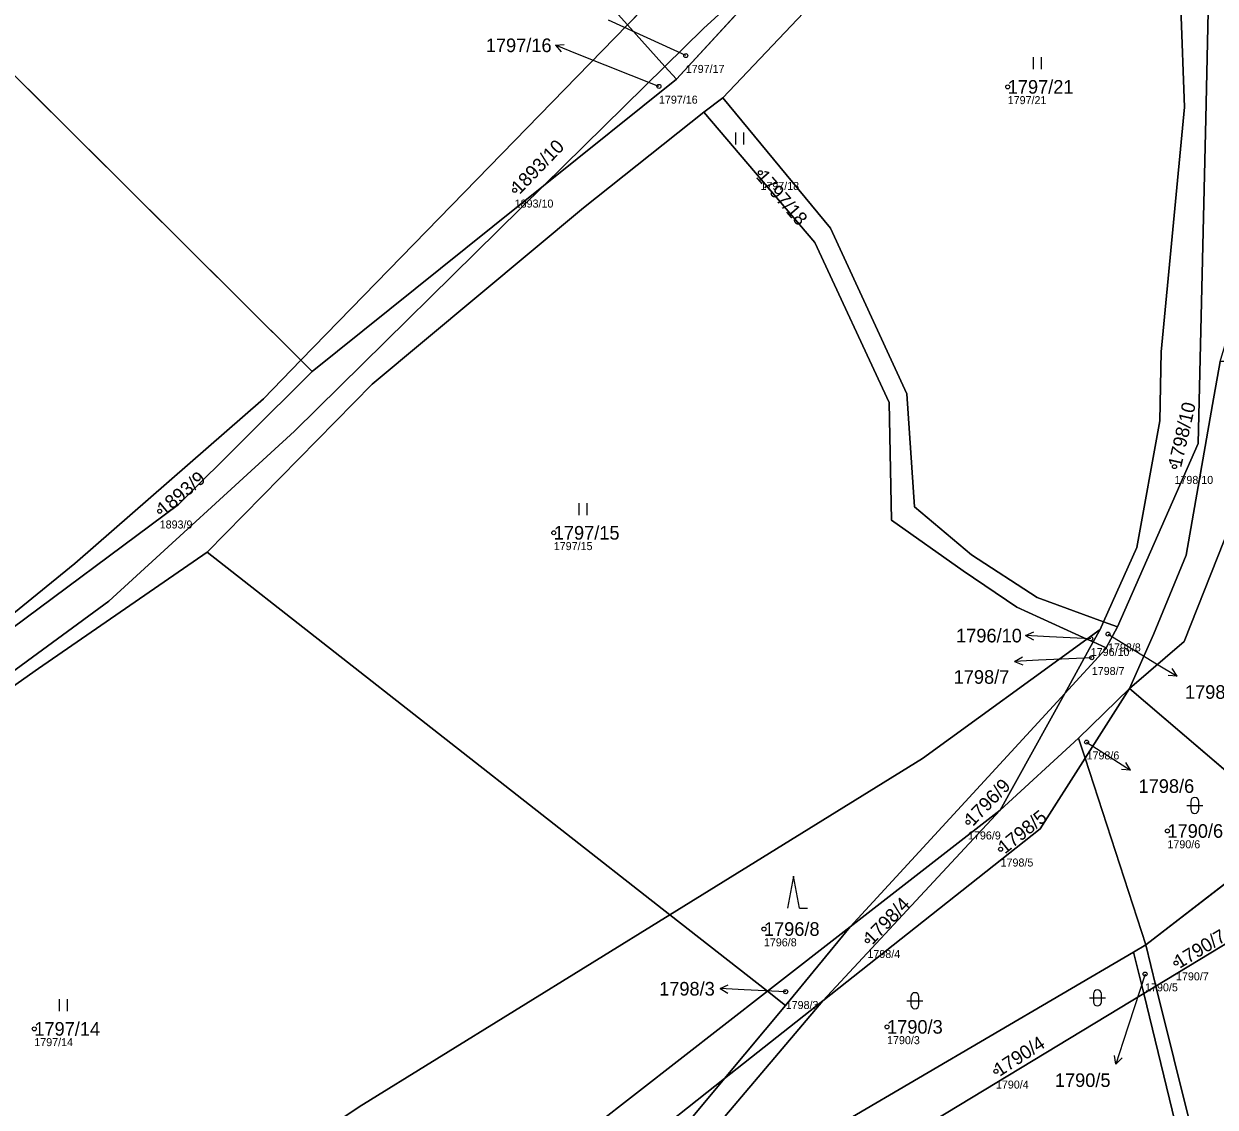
# Model space of a CAD drawing. Extents: x -762274 to -759271, y -1061928 to -1059060.
# Drawn here: x -761021.1 to -760872.3, y -1060801.1 to -1060665.7 of the extents above; entities that cross this region are included whole.
import ezdxf

# ---------------------------------------------------------------- set-up
doc = ezdxf.new("R2010")
doc.units = 0
for name, color, linetype in [('Definiční body', 7, 'Continuous'), ('Hranice parcel', 7, 'Continuous'), ('Parcelní čísla', 7, 'Continuous'), ('Polygon parcely', 7, 'Continuous'), ('Pop  PČ popisy', 7, 'Continuous'), ('Značky kultur', 7, 'Continuous')]:
    doc.layers.add(name, color=color, linetype=linetype)

msp = doc.modelspace()

# ---------------------------------------------------------------- linework, layer by layer
at = {"layer": 'Definiční body'}
for centre in [(-760938.46, -1060669.69), (-760941.81, -1060673.53), (-760898.25, -1060673.59), (-760929.14, -1060684.31), (-760959.83, -1060686.51), (-760877.42, -1060721.03), (-761004.17, -1060726.6), (-760954.95, -1060729.3), (-760887.88, -1060742.53), (-760885.72, -1060741.96), (-760887.75, -1060744.9), (-760888.4, -1060755.45), (-760903.21, -1060765.45), (-760878.3, -1060766.55), (-760899.14, -1060768.83), (-760928.7, -1060778.8), (-760915.77, -1060780.26), (-760877.23, -1060783.05), (-760881.09, -1060784.42), (-760925.98, -1060786.63), (-761019.83, -1060791.27), (-760913.32, -1060791.02), (-760899.72, -1060796.57)]:
    msp.add_circle(centre, 0.25, dxfattribs=at)
at = {"layer": 'Hranice parcel'}
for p, q in [((-760986.53, -1060707.75), (-761055.77, -1060638.88)), ((-760939.63, -1060672.64), (-760926.73, -1060658.56)), ((-760945.75, -1060665.84), (-760941.38, -1060661.35)), ((-760986.53, -1060707.75), (-760945.75, -1060665.84)), ((-760941.07, -1060671.04), (-760945.75, -1060665.84)), ((-760941.07, -1060671.04), (-760956.23, -1060685.96)), ((-760939.63, -1060672.64), (-760941.07, -1060671.04)), ((-760956.23, -1060685.96), (-760939.63, -1060672.64)), ((-760933.83, -1060674.97), (-760936.2, -1060676.76)), ((-760956.23, -1060685.96), (-760985.12, -1060709.16)), ((-760985.12, -1060709.16), (-760986.53, -1060707.75)), ((-760940.46, -1060777.01), (-760998.26, -1060731.71)), ((-760886.7, -1060741.37), (-760886.27, -1060740.42)), ((-760884.52, -1060741.06), (-760886.27, -1060740.42)), ((-760886.7, -1060741.37), (-760888.36, -1060742.58)), ((-760887.57, -1060742.94), (-760886.7, -1060741.37)), ((-760885.94, -1060743.68), (-760884.52, -1060741.06)), ((-760891.12, -1060749.36), (-760887.57, -1060742.94)), ((-760887.57, -1060742.94), (-760888.36, -1060742.58)), ((-760885.94, -1060743.68), (-760887.57, -1060742.94)), ((-760917.91, -1060778.53), (-760891.12, -1060749.36)), ((-760899.19, -1060763.96), (-760891.12, -1060749.36)), ((-760883.05, -1060748.77), (-760889.4, -1060754.97)), ((-760883.05, -1060748.77), (-760888.59, -1060757.47)), ((-760883.05, -1060748.77), (-760862.2, -1060766.59)), ((-760889.4, -1060754.97), (-760899.19, -1060763.96)), ((-760888.59, -1060757.47), (-760889.4, -1060754.97)), ((-760881, -1060780.79), (-760888.59, -1060757.47)), ((-760921.36, -1060787.78), (-760899.19, -1060763.96)), ((-760917.91, -1060778.53), (-760899.19, -1060763.96)), ((-760881, -1060780.79), (-760863.96, -1060767.6)), ((-760928.26, -1060786.58), (-760940.46, -1060777.01)), ((-760928.26, -1060786.58), (-760917.91, -1060778.53)), ((-760926.01, -1060788.34), (-760917.91, -1060778.53)), ((-760867.58, -1060778.55), (-760879.73, -1060785.92)), ((-760882.53, -1060781.69), (-760881, -1060780.79)), ((-760879.73, -1060785.92), (-760881, -1060780.79)), ((-760881.27, -1060786.85), (-760882.53, -1060781.69)), ((-760926.01, -1060788.34), (-760928.26, -1060786.58)), ((-760879.73, -1060785.92), (-760881.27, -1060786.85)), ((-760952.26, -1060824.3), (-760921.36, -1060787.78)), ((-760921.36, -1060787.78), (-760933.63, -1060797.49)), ((-760933.63, -1060797.49), (-760926.01, -1060788.34)), ((-760948.75, -1060815.63), (-760933.63, -1060797.49))]:
    msp.add_line(p, q, dxfattribs=at)
for points in [[(-760945.75, -1060665.84), (-760984.82, -1060622.43), (-761003.51, -1060600.43), (-760994.65, -1060591.92)], [(-760933.83, -1060674.97), (-760921.43, -1060661.84), (-760891.41, -1060629.81)], [(-760884.52, -1060741.06), (-760874.45, -1060718.14), (-760873.5, -1060677.56), (-760872.55, -1060633.74)], [(-760886.27, -1060740.42), (-760882.11, -1060731.15), (-760879.27, -1060715.32), (-760879.07, -1060706.68), (-760876.16, -1060676.13), (-760877.55, -1060638.87), (-760877.56, -1060638.03)], [(-760927.25, -1060658.04), (-760936.25, -1060666.3), (-760941.07, -1060671.04)], [(-760886.27, -1060740.42), (-760894.58, -1060737.38), (-760902.76, -1060732.06), (-760909.91, -1060726.05), (-760910.86, -1060711.95), (-760920.39, -1060691.26), (-760933.83, -1060674.97)], [(-760936.2, -1060676.76), (-760951.25, -1060688.71), (-760977.63, -1060710.74), (-760998.26, -1060731.71)], [(-760888.36, -1060742.58), (-760897.1, -1060738.59), (-760903.82, -1060734.04), (-760912.75, -1060727.73), (-760913.07, -1060713.03), (-760922.34, -1060693.05), (-760936.2, -1060676.76)], [(-760956.23, -1060685.96), (-760987.34, -1060716.59), (-761010.54, -1060737.84), (-761044.51, -1060762.75), (-761072.32, -1060782.49)], [(-761047.09, -1060759.39), (-761014.77, -1060733.14), (-760991.21, -1060712.56), (-760986.53, -1060707.75)], [(-760871.71, -1060707.91), (-760872.68, -1060713.28), (-760875.98, -1060732.08), (-760880.05, -1060742), (-760883.05, -1060748.77)], [(-760883.05, -1060748.77), (-760876.22, -1060742.86), (-760866.2, -1060717.66), (-760866.08, -1060707.92)], [(-760985.12, -1060709.16), (-761001.82, -1060725.75), (-761047.09, -1060759.39)], [(-760998.26, -1060731.71), (-761019.31, -1060746.24), (-761068.71, -1060781.12)], [(-760888.36, -1060742.58), (-760908.89, -1060757.49), (-760940.46, -1060777.01)], [(-760891.12, -1060749.36), (-760886.01, -1060743.8), (-760885.94, -1060743.68)], [(-760888.59, -1060757.47), (-760894.2, -1060766.3), (-760921.36, -1060787.78)], [(-760940.46, -1060777.01), (-760979.27, -1060801), (-761067.91, -1060860.48)], [(-760952.26, -1060824.3), (-760927.29, -1060807.93), (-760882.53, -1060781.69)], [(-760965.88, -1060828.86), (-760950.08, -1060803.55), (-760928.26, -1060786.58)], [(-760881.27, -1060786.85), (-760910.49, -1060804.57), (-760952.26, -1060824.3)], [(-760856.88, -1060893.23), (-760907.75, -1060939.34), (-760908.54, -1060938.21), (-760858.78, -1060892.29), (-760864.89, -1060854.21), (-760881.27, -1060786.85)], [(-760856.88, -1060893.23), (-760864.01, -1060849.18), (-760879.73, -1060785.92)], [(-760933.63, -1060797.49), (-760945.06, -1060806.53), (-760948.75, -1060815.63)]]:
    msp.add_lwpolyline(points, dxfattribs=at)
at = {"layer": 'Polygon parcely'}
for points in [[(-760945.75, -1060665.84), (-760984.82, -1060622.43), (-761003.51, -1060600.43), (-760994.65, -1060591.92), (-761003.66, -1060583.32), (-761015.8, -1060595.74), (-761055.77, -1060638.88), (-760986.53, -1060707.75)], [(-760982.97, -1060602.84), (-760994.65, -1060591.92), (-761003.51, -1060600.43), (-760984.82, -1060622.43), (-760945.75, -1060665.84), (-760941.38, -1060661.35), (-760960.86, -1060643.92), (-760974.03, -1060617.27), (-760975.96, -1060610.22)], [(-760871.71, -1060707.91), (-760869.53, -1060700.67), (-760870.64, -1060675.46), (-760870.24, -1060638.65), (-760870.57, -1060594.92), (-760871.81, -1060597.39), (-760872.55, -1060633.74), (-760873.5, -1060677.56), (-760874.45, -1060718.14), (-760884.52, -1060741.06), (-760885.94, -1060743.68), (-760886.01, -1060743.8), (-760891.12, -1060749.36), (-760899.19, -1060763.96), (-760889.4, -1060754.97), (-760883.05, -1060748.77), (-760880.05, -1060742), (-760875.98, -1060732.08), (-760872.68, -1060713.28)], [(-761010.54, -1060737.84), (-761044.51, -1060762.75), (-761072.32, -1060782.49), (-761068.71, -1060781.12), (-761019.31, -1060746.24), (-760998.26, -1060731.71), (-760977.63, -1060710.74), (-760951.25, -1060688.71), (-760936.2, -1060676.76), (-760933.83, -1060674.97), (-760921.43, -1060661.84), (-760891.41, -1060629.81), (-760884.45, -1060617.18), (-760890.91, -1060624.68), (-760920.97, -1060652.28), (-760926.73, -1060658.56), (-760939.63, -1060672.64), (-760956.23, -1060685.96), (-760987.34, -1060716.59)], [(-760882.11, -1060731.15), (-760879.27, -1060715.32), (-760879.07, -1060706.68), (-760876.16, -1060676.13), (-760877.55, -1060638.87), (-760877.56, -1060638.03), (-760879.89, -1060640.02), (-760891.41, -1060629.81), (-760921.43, -1060661.84), (-760933.83, -1060674.97), (-760920.39, -1060691.26), (-760910.86, -1060711.95), (-760909.91, -1060726.05), (-760902.76, -1060732.06), (-760894.58, -1060737.38), (-760886.27, -1060740.42)], [(-760874.45, -1060718.14), (-760873.5, -1060677.56), (-760872.55, -1060633.74), (-760877.56, -1060638.03), (-760877.55, -1060638.87), (-760876.16, -1060676.13), (-760879.07, -1060706.68), (-760879.27, -1060715.32), (-760882.11, -1060731.15), (-760886.27, -1060740.42), (-760884.52, -1060741.06)], [(-761089.23, -1060676.77), (-761131.38, -1060730.87), (-761150.58, -1060751.74), (-761172.46, -1060775.52), (-761197.07, -1060796.9), (-761207.35, -1060806.93), (-761168.87, -1060833.39), (-761132.66, -1060812.15), (-761100.92, -1060794.93), (-761047.09, -1060759.39), (-761014.77, -1060733.14), (-760991.21, -1060712.56), (-760986.53, -1060707.75), (-761055.77, -1060638.88)], [(-760927.25, -1060658.04), (-760932.2, -1060653.16), (-760941.38, -1060661.35), (-760945.75, -1060665.84), (-760941.07, -1060671.04), (-760936.25, -1060666.3)], [(-760936.25, -1060666.3), (-760941.07, -1060671.04), (-760939.63, -1060672.64), (-760926.73, -1060658.56), (-760927.25, -1060658.04)], [(-760941.07, -1060671.04), (-760945.75, -1060665.84), (-760986.53, -1060707.75), (-760985.12, -1060709.16), (-760956.23, -1060685.96)], [(-760939.63, -1060672.64), (-760941.07, -1060671.04), (-760956.23, -1060685.96)], [(-760886.27, -1060740.42), (-760894.58, -1060737.38), (-760902.76, -1060732.06), (-760909.91, -1060726.05), (-760910.86, -1060711.95), (-760920.39, -1060691.26), (-760933.83, -1060674.97), (-760936.2, -1060676.76), (-760922.34, -1060693.05), (-760913.07, -1060713.03), (-760912.75, -1060727.73), (-760903.82, -1060734.04), (-760897.1, -1060738.59), (-760888.36, -1060742.58), (-760886.7, -1060741.37)], [(-760912.75, -1060727.73), (-760913.07, -1060713.03), (-760922.34, -1060693.05), (-760936.2, -1060676.76), (-760951.25, -1060688.71), (-760977.63, -1060710.74), (-760998.26, -1060731.71), (-760940.46, -1060777.01), (-760908.89, -1060757.49), (-760888.36, -1060742.58), (-760897.1, -1060738.59), (-760903.82, -1060734.04)], [(-761132.79, -1060819.05), (-761165.27, -1060835.87), (-761205.15, -1060857.25), (-761212.81, -1060861.91), (-761211.5, -1060867.36), (-761207.78, -1060865.29), (-761204.41, -1060863.47), (-761196.4, -1060859.25), (-761194.75, -1060858.03), (-761129.39, -1060817.83), (-761096.77, -1060799.85), (-761072.32, -1060782.49), (-761044.51, -1060762.75), (-761010.54, -1060737.84), (-760987.34, -1060716.59), (-760956.23, -1060685.96), (-760985.12, -1060709.16), (-761001.82, -1060725.75), (-761047.09, -1060759.39)], [(-760848.66, -1060758.87), (-760835.58, -1060728.34), (-760837.26, -1060710.73), (-760845.51, -1060704.28), (-760850.06, -1060703.47), (-760859.62, -1060707.92), (-760866.08, -1060707.92), (-760866.2, -1060717.66), (-760876.22, -1060742.86), (-760883.05, -1060748.77), (-760862.2, -1060766.59)], [(-760985.12, -1060709.16), (-760986.53, -1060707.75), (-760991.21, -1060712.56), (-761014.77, -1060733.14), (-761047.09, -1060759.39), (-761001.82, -1060725.75)], [(-760872.68, -1060713.28), (-760875.98, -1060732.08), (-760880.05, -1060742), (-760883.05, -1060748.77), (-760876.22, -1060742.86), (-760866.2, -1060717.66), (-760866.08, -1060707.92), (-760871.71, -1060707.91)], [(-760940.46, -1060777.01), (-760998.26, -1060731.71), (-761019.31, -1060746.24), (-761068.71, -1060781.12), (-761067.91, -1060860.48), (-760979.27, -1060801)], [(-760885.94, -1060743.68), (-760884.52, -1060741.06), (-760886.27, -1060740.42), (-760886.7, -1060741.37), (-760887.57, -1060742.94)], [(-760886.7, -1060741.37), (-760888.36, -1060742.58), (-760887.57, -1060742.94)], [(-760891.12, -1060749.36), (-760887.57, -1060742.94), (-760888.36, -1060742.58), (-760908.89, -1060757.49), (-760940.46, -1060777.01), (-760928.26, -1060786.58), (-760917.91, -1060778.53)], [(-760886.01, -1060743.8), (-760885.94, -1060743.68), (-760887.57, -1060742.94), (-760891.12, -1060749.36)], [(-760917.91, -1060778.53), (-760899.19, -1060763.96), (-760891.12, -1060749.36)], [(-760883.05, -1060748.77), (-760889.4, -1060754.97), (-760888.59, -1060757.47)], [(-760883.05, -1060748.77), (-760888.59, -1060757.47), (-760881, -1060780.79), (-760863.96, -1060767.6), (-760862.2, -1060766.59)], [(-760888.59, -1060757.47), (-760889.4, -1060754.97), (-760899.19, -1060763.96), (-760921.36, -1060787.78), (-760894.2, -1060766.3)], [(-760927.29, -1060807.93), (-760882.53, -1060781.69), (-760881, -1060780.79), (-760888.59, -1060757.47), (-760894.2, -1060766.3), (-760921.36, -1060787.78), (-760952.26, -1060824.3)], [(-760921.36, -1060787.78), (-760899.19, -1060763.96), (-760917.91, -1060778.53), (-760926.01, -1060788.34), (-760933.63, -1060797.49)], [(-760862.06, -1060773.73), (-760863.96, -1060767.6), (-760881, -1060780.79), (-760879.73, -1060785.92), (-760867.58, -1060778.55)], [(-760979.27, -1060801), (-761067.91, -1060860.48), (-761067.76, -1060874.87), (-761070.55, -1060880.49), (-761065.03, -1060879.35), (-761054.68, -1060874.04), (-761054.39, -1060873.88), (-761018.18, -1060853.45), (-761005.24, -1060848.61), (-760993.33, -1060844.12), (-760977.26, -1060835.18), (-760965.88, -1060828.86), (-760950.08, -1060803.55), (-760928.26, -1060786.58), (-760940.46, -1060777.01)], [(-760926.01, -1060788.34), (-760917.91, -1060778.53), (-760928.26, -1060786.58)], [(-760836.24, -1060879.43), (-760843.59, -1060843.6), (-760845.8, -1060844.49), (-760855.14, -1060810.32), (-760867.58, -1060778.55), (-760879.73, -1060785.92), (-760864.01, -1060849.18), (-760856.88, -1060893.23), (-760849.52, -1060943.14), (-760845.33, -1060969.83), (-760838.91, -1060997.02), (-760817.31, -1061080.91), (-760813.48, -1061096.8), (-760805.24, -1061165.01), (-760798.88, -1061223.44), (-760776.32, -1061204.9), (-760776.51, -1061203.21), (-760781.06, -1061162.14), (-760786.97, -1061108.78), (-760788.73, -1061097.51), (-760816.13, -1060983.09), (-760823.29, -1060954.35)], [(-760879.73, -1060785.92), (-760881, -1060780.79), (-760882.53, -1060781.69), (-760881.27, -1060786.85)], [(-760881.27, -1060786.85), (-760882.53, -1060781.69), (-760927.29, -1060807.93), (-760952.26, -1060824.3), (-760910.49, -1060804.57)], [(-760948.75, -1060815.63), (-760945.06, -1060806.53), (-760933.63, -1060797.49), (-760926.01, -1060788.34), (-760928.26, -1060786.58), (-760950.08, -1060803.55), (-760965.88, -1060828.86), (-760957.41, -1060826.03)], [(-760856.88, -1060893.23), (-760864.01, -1060849.18), (-760879.73, -1060785.92), (-760881.27, -1060786.85), (-760864.89, -1060854.21), (-760858.78, -1060892.29), (-760908.54, -1060938.21), (-760907.75, -1060939.34)], [(-760948.75, -1060815.63), (-760952.26, -1060824.3), (-760921.36, -1060787.78), (-760933.63, -1060797.49)], [(-760933.63, -1060797.49), (-760945.06, -1060806.53), (-760948.75, -1060815.63)]]:
    msp.add_lwpolyline(points, close=True, dxfattribs=at)
msp.add_lwpolyline([(-760817.31, -1061080.91), (-760838.91, -1060997.02), (-760845.33, -1060969.83), (-760849.52, -1060943.14), (-760856.88, -1060893.23), (-760907.75, -1060939.34), (-760908.54, -1060938.21), (-760858.78, -1060892.29), (-760864.89, -1060854.21), (-760881.27, -1060786.85), (-760910.49, -1060804.57), (-760952.26, -1060824.3), (-760949.23, -1060842.9), (-760946.67, -1060864.08), (-760945.54, -1060870.22), (-760936.38, -1060910.34), (-760933.42, -1060923.84), (-760929.11, -1060942.55), (-760921.61, -1060976.18), (-760904.15, -1061056.84)], dxfattribs=at)
at = {"layer": 'Pop  PČ popisy'}
for p, q in [((-760938.46, -1060669.69), (-760948.12, -1060665.26)), ((-760954.75, -1060668.38), (-760953.64, -1060668.29)), ((-760951.97, -1060669.5), (-760954.75, -1060668.38)), ((-760954.75, -1060668.38), (-760954.01, -1060669.22)), ((-760941.81, -1060673.53), (-760951.97, -1060669.5)), ((-760896.02, -1060742.12), (-760894.99, -1060741.68)), ((-760893.02, -1060742.28), (-760896.02, -1060742.12)), ((-760896.02, -1060742.12), (-760895.04, -1060742.68)), ((-760887.88, -1060742.53), (-760893.02, -1060742.28)), ((-760885.72, -1060741.96), (-760879.67, -1060745.65)), ((-760897.39, -1060745.36), (-760896.41, -1060744.8)), ((-760894.39, -1060745.2), (-760897.39, -1060745.36)), ((-760897.39, -1060745.36), (-760896.36, -1060745.8)), ((-760887.75, -1060744.9), (-760894.39, -1060745.2)), ((-760879.67, -1060745.65), (-760877.1, -1060747.2)), ((-760877.1, -1060747.2), (-760877.7, -1060746.25)), ((-760877.1, -1060747.2), (-760878.21, -1060747.11)), ((-760888.4, -1060755.45), (-760885.44, -1060757.34)), ((-760885.44, -1060757.34), (-760882.92, -1060758.97)), ((-760882.92, -1060758.97), (-760883.49, -1060758.01)), ((-760882.92, -1060758.97), (-760884.04, -1060758.85)), ((-760881.09, -1060784.42), (-760883.82, -1060792.85)), ((-760934.18, -1060786.24), (-760933.15, -1060785.79)), ((-760931.18, -1060786.4), (-760934.18, -1060786.24)), ((-760934.18, -1060786.24), (-760933.2, -1060786.79)), ((-760925.98, -1060786.63), (-760931.18, -1060786.4)), ((-760883.82, -1060792.85), (-760884.75, -1060795.7)), ((-760884.75, -1060795.7), (-760884.91, -1060794.6)), ((-760884.75, -1060795.7), (-760883.96, -1060794.91))]:
    msp.add_line(p, q, dxfattribs=at)
at = {"layer": 'Značky kultur'}
for p, q in [((-760895.04, -1060671.39), (-760895.04, -1060669.89)), ((-760894.04, -1060671.39), (-760894.04, -1060669.89)), ((-760932.21, -1060680.78), (-760932.21, -1060679.28)), ((-760931.21, -1060680.78), (-760931.21, -1060679.28)), ((-760951.76, -1060727.1), (-760951.76, -1060725.6)), ((-760950.76, -1060727.1), (-760950.76, -1060725.6)), ((-760875.38, -1060762.85), (-760875.38, -1060763.85)), ((-760874.38, -1060763.85), (-760874.38, -1060762.85)), ((-760875.88, -1060763.35), (-760873.88, -1060763.35)), ((-760924.99, -1060772.19), (-760925.74, -1060776.19)), ((-760924.24, -1060776.19), (-760924.99, -1060772.19)), ((-760924.24, -1060776.19), (-760923.24, -1060776.19)), ((-760887.55, -1060786.91), (-760887.55, -1060787.91)), ((-760886.55, -1060787.91), (-760886.55, -1060786.91)), ((-761016.68, -1060789.07), (-761016.68, -1060787.57)), ((-761015.68, -1060789.07), (-761015.68, -1060787.57)), ((-760910.85, -1060787.75), (-760908.85, -1060787.75)), ((-760910.35, -1060787.25), (-760910.35, -1060788.25)), ((-760909.35, -1060788.25), (-760909.35, -1060787.25)), ((-760888.05, -1060787.41), (-760886.05, -1060787.41))]:
    msp.add_line(p, q, dxfattribs=at)
for centre, start, end in [((-760874.88, -1060762.85), 0, 180), ((-760874.88, -1060763.85), 180, 359.9879), ((-760909.85, -1060787.25), 0, 180), ((-760887.05, -1060786.91), 0, 180), ((-760909.85, -1060788.25), 180, 359.9879), ((-760887.05, -1060787.91), 180, 359.9879)]:
    msp.add_arc(centre, 0.5, start, end, dxfattribs=at)

# ---------------------------------------------------------------- texts
at = {"layer": 'Definiční body'}
for s, p in [('1797/17', (-760938.46, -1060671.85)), ('1797/16', (-760941.81, -1060675.69)), ('1797/21', (-760898.25, -1060675.75)), ('1797/18', (-760929.14, -1060686.47)), ('1893/10', (-760959.83, -1060688.67)), ('1798/10', (-760877.42, -1060723.19)), ('1893/9', (-761004.17, -1060728.76)), ('1797/15', (-760954.95, -1060731.46)), ('1796/10', (-760887.88, -1060744.69)), ('1798/8', (-760885.72, -1060744.12)), ('1798/7', (-760887.75, -1060747.06)), ('1798/6', (-760888.4, -1060757.61)), ('1796/9', (-760903.21, -1060767.61)), ('1790/6', (-760878.3, -1060768.71)), ('1798/5', (-760899.14, -1060770.99)), ('1796/8', (-760928.7, -1060780.96)), ('1798/4', (-760915.77, -1060782.42)), ('1790/5', (-760881.09, -1060786.58)), ('1790/7', (-760877.23, -1060785.21)), ('1798/3', (-760925.98, -1060788.79)), ('1797/14', (-761019.83, -1060793.43)), ('1790/3', (-760913.32, -1060793.18)), ('1790/4', (-760899.72, -1060798.73))]:
    msp.add_text(s, height=1, dxfattribs=at).set_placement(p)
at = {"layer": 'Parcelní čísla'}
for s, p in [('1797/16', (-760963.44, -1060669.25)), ('1797/21', (-760898.25, -1060674.44)), ('1797/15', (-760954.95, -1060730.15)), ('1796/10', (-760904.7, -1060742.99)), ('1798/7', (-760905, -1060748.16)), ('1798/8', (-760876.11, -1060750.04)), ('1798/6', (-760881.91, -1060761.79)), ('1790/6', (-760878.3, -1060767.4)), ('1796/8', (-760928.7, -1060779.65)), ('1798/3', (-760941.79, -1060787.11)), ('1790/3', (-760913.32, -1060791.87)), ('1797/14', (-761019.83, -1060792.12)), ('1790/5', (-760892.36, -1060798.53))]:
    msp.add_text(s, height=1.7, dxfattribs=at).set_placement(p)
for s, rotation, p in [('1893/10', 46, (-760959.22, -1060687.1)), ('1797/18', 311, (-760929.78, -1060684.87)), ('1798/10', 77, (-760876.59, -1060721.22)), ('1893/9', 40, (-761003.62, -1060727.25)), ('1796/9', 46, (-760902.6, -1060766.04)), ('1798/5', 39, (-760898.6, -1060769.49)), ('1798/4', 46, (-760915.16, -1060780.85)), ('1790/7', 31, (-760876.79, -1060783.78)), ('1790/4', 33, (-760899.26, -1060797.28))]:
    msp.add_text(s, height=1.7, rotation=rotation, dxfattribs=at).set_placement(p)

doc.saveas('drawing.dxf')
